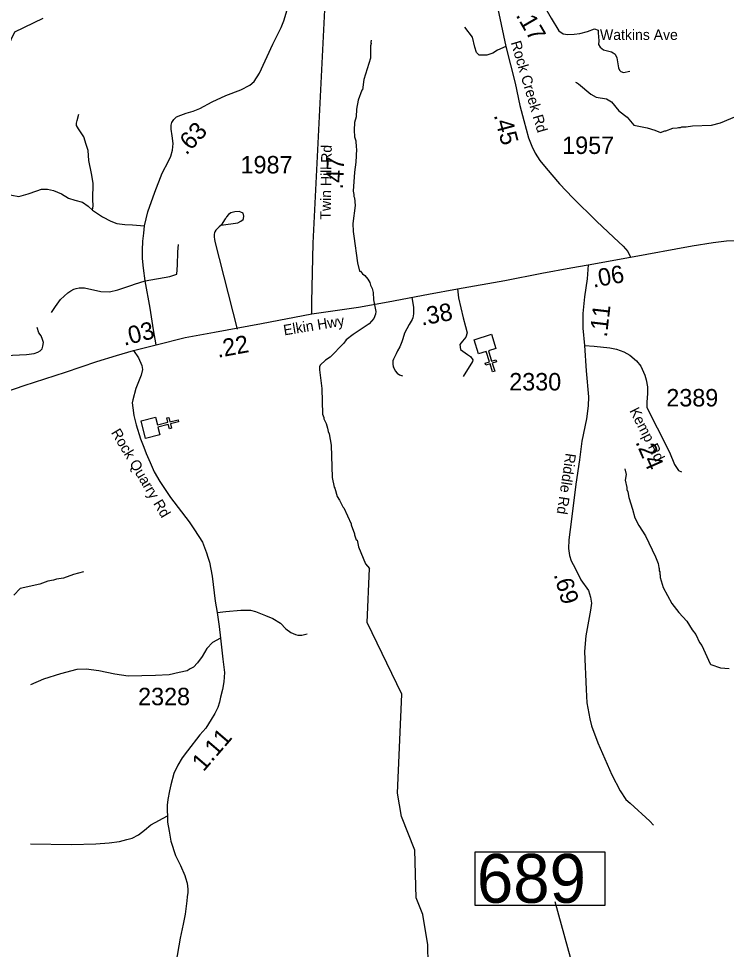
# Model space of a CAD drawing. Extents: x 1248224 to 1454986, y 825081 to 985870.
# Drawn here: x 1389045 to 1394113, y 897074 to 903739 of the extents above; entities that cross this region are included whole.
import ezdxf

# ---------------------------------------------------------------- set-up
doc = ezdxf.new("R2010")
doc.units = 0
for name, color, linetype in [('Exist Cultural Church CELL', 7, 'Continuous'), ('Exist Hydrographic Creek Single Shore', 7, 'Continuous'), ('Exist Hydrographic Misc Water Feature', 7, 'Continuous'), ('Exist Road Non-System Type 51', 7, 'Continuous'), ('Exist Road Primary NC Attributed', 7, 'Continuous'), ('Exist Road Primary NC Label', 7, 'Continuous'), ('Exist Road Primary NC Mileage Hundredths English Label', 7, 'Continuous'), ('Exist Road Secondary Mileage Hundredths English Label', 7, 'Continuous'), ('Exist Road Secondary Structure Standard Bridge Number Label', 7, 'Continuous'), ('Exist Road Secondary Type 51 Attributed', 7, 'Continuous'), ('Exist Road Secondary Type 51 Label', 7, 'Continuous'), ('Exist Road Secondary Type 51 Number Label', 7, 'Continuous')]:
    doc.layers.add(name, color=color, linetype=linetype)

msp = doc.modelspace()

# ---------------------------------------------------------------- linework, layer by layer
at = {"layer": 'Exist Cultural Church CELL'}
for points in [[(1392463.2, 901376.8), (1392408.8, 901359.9), (1392431.4, 901287.1), (1392461.9, 901296.6), (1392466.7, 901281.4), (1392436.1, 901271.9), (1392453.9, 901214.4), (1392438.6, 901209.7), (1392420.8, 901267.1), (1392390.2, 901257.6), (1392385.5, 901272.9), (1392416.1, 901282.4), (1392393.5, 901355.1), (1392338.4, 901338.1), (1392306.9, 901439.8), (1392431.6, 901478.5)], [(1390025.2, 900885.4), (1390039.1, 900830.2), (1390113, 900848.6), (1390105.3, 900879.7), (1390120.8, 900883.6), (1390128.5, 900852.5), (1390186.9, 900867.1), (1390190.7, 900851.5), (1390132.4, 900837), (1390140.1, 900805.9), (1390124.6, 900802), (1390116.9, 900833.1), (1390043, 900814.7), (1390056.9, 900758.7), (1389953.6, 900732.9), (1389922, 900859.6)]]:
    msp.add_lwpolyline(points, close=True, dxfattribs=at)
at = {"layer": 'Exist Hydrographic Creek Single Shore'}
msp.add_lwpolyline([(1387086.7, 902210.3), (1387336.7, 902172.5), (1387595.7, 902190.2), (1387788.7, 902278.2), (1388024.7, 902765.9), (1388228.6, 902962.1), (1388566.7, 903155.6), (1388834.7, 903265.1), (1389018.7, 903645.5), (1389220.7, 903743.2)], dxfattribs=at)
at = {"layer": 'Exist Hydrographic Misc Water Feature'}
for points in [[(1391568.3, 903584.8), (1391566, 903568.8), (1391569.8, 903560.8), (1391565.4, 903544.9), (1391563.5, 903456.9), (1391516.2, 903302.1), (1391506.6, 903230.3), (1391502.5, 903226.9), (1391475.9, 903154.7), (1391463.6, 903091.4), (1391462.3, 903035.4), (1391449.5, 902995.8), (1391448.3, 902939.8), (1391451.3, 902893.7), (1391458.7, 902863.6), (1391461.6, 902817.6), (1391465.3, 902803.5), (1391459.3, 902711.7), (1391449.7, 902640), (1391440.8, 902504.2), (1391446.3, 902480.2), (1391445.9, 902464.2), (1391449.7, 902456.1), (1391454.6, 902400), (1391437.7, 902272.4), (1391440.5, 902214.4), (1391446.5, 902180.5), (1391470.6, 901990.3), (1391486.3, 901931.5), (1391492.4, 901931.4), (1391507.9, 901911.1), (1391523.7, 901898.7), (1391545.1, 901874.3), (1391560.6, 901850), (1391564.2, 901829.9), (1391575.6, 901805.7), (1391583, 901777.5), (1391585.9, 901725.5), (1391602.1, 901641.2), (1391600.6, 901623.5), (1391588.5, 901590.8), (1391554.6, 901552.3), (1391440.5, 901476.8), (1391391.6, 901438), (1391373.2, 901414.4), (1391274.9, 901314.6), (1391242.4, 901293.3), (1391204.1, 901256.6), (1391199.5, 901246.4), (1391199, 901224.3), (1391216.1, 901090.1), (1391222, 900906.1), (1391231.6, 900881.9), (1391231.4, 900873.9), (1391246.6, 900839.5), (1391257.8, 900805.3), (1391261.3, 900781.3), (1391269, 900765.1), (1391283.2, 900684.8), (1391289.8, 900452.8), (1391304.8, 900384.5), (1391309.5, 900377.3), (1391327.2, 900316), (1391342.7, 900291.7), (1391365.7, 900243.2), (1391373.5, 900235.1), (1391427, 900122), (1391426.9, 900114.1), (1391449.4, 900049.6), (1391449.3, 900041.6), (1391462.6, 900007.3), (1391468.5, 900005.2), (1391479.1, 899957), (1391528.8, 899835.9), (1391557.9, 899800.9)], [(1393031.9, 903284.7), (1393039.9, 903282.5), (1393053.7, 903272.2), (1393142, 903198.2), (1393181.6, 903177.4), (1393253.4, 903163.8), (1393290.9, 903143), (1393343.5, 903077.9), (1393402.6, 903032.7), (1393449.3, 902975.7), (1393544.9, 902957.5), (1393600.5, 902940.3), (1393616.3, 902932), (1393624.3, 902931.8), (1393640.2, 902923.5), (1393672.4, 902934.8), (1393680.4, 902934.5), (1393728.8, 902953.5), (1393760.9, 902956.8), (1393769, 902960.6), (1393785, 902960.3), (1393793.1, 902964.1), (1393825.1, 902963.4), (1393869.3, 902970.3), (1394005.3, 902975.4), (1394071.7, 902992.2), (1394219.1, 903054.6)], [(1393385.7, 900514.5), (1393394.9, 900474.3), (1393388, 900434.6), (1393400.9, 900382.3), (1393400.5, 900366.3), (1393408.2, 900350.2), (1393415.4, 900310), (1393441.5, 900225.5), (1393456.2, 900165.2), (1393486.9, 900108.5), (1393533.4, 900035.6), (1393606.1, 899884.1), (1393625, 899837.6), (1393628.5, 899809.7), (1393632.3, 899801.6), (1393631.9, 899785.6), (1393635.8, 899777.5), (1393635.4, 899761.5), (1393639.3, 899753.4), (1393638.9, 899737.5), (1393661.3, 899665), (1393722.8, 899551.7), (1393771.4, 899486.7), (1393830.2, 899425.4), (1393866.8, 899362.6), (1393894.1, 899328.1), (1393920.8, 899271.5), (1393936.3, 899249.1), (1393997.5, 899117.9), (1394001.4, 899113.4), (1394071.8, 899090.8), (1394132.7, 899084.9)], [(1392465.3, 896106.3), (1392339.8, 896172.3), (1392128.8, 896426.1), (1392008.8, 896661.6), (1391978.8, 896829.6), (1391975.8, 897105.4), (1391938.9, 897322.9), (1391890.8, 897442), (1391881.9, 897783.6), (1391786.8, 898025.2), (1391756.8, 898193.2), (1391788.8, 898901.7), (1391540.7, 899415.5), (1391557.9, 899800.9)], [(1389509.3, 899776.5), (1389438.9, 899758.1), (1389366.3, 899731.7), (1389316.2, 899724.8), (1389294, 899717.3), (1389253.8, 899710.2), (1389197.3, 899689.5), (1389056.7, 899658.5), (1389011.7, 899611.6)]]:
    msp.add_lwpolyline(points, dxfattribs=at)
at = {"layer": 'Exist Road Non-System Type 51'}
for points in [[(1392533.4, 903539.1), (1392473.1, 903512.6), (1392439.9, 903491.2), (1392397.2, 903477), (1392383, 903477), (1392342.7, 903477), (1392323.7, 903496), (1392311.9, 903533.9), (1392295.3, 903605.1), (1392240.7, 903678.7)], [(1393195.6, 903637.5), (1393200.2, 903578.9), (1393197.8, 903552.8), (1393209.6, 903533.8), (1393233.4, 903514.8), (1393290.3, 903500.6), (1393302.1, 903493.4), (1393316.3, 903483.9), (1393328.2, 903457.8), (1393340.1, 903386.7), (1393347.2, 903370), (1393356.7, 903360.6), (1393375.6, 903353.4), (1393420.7, 903362.9)], [(1389573.5, 902367.9), (1389579.2, 902397.7), (1389577.3, 902444.2), (1389579.2, 902561.5), (1389567.7, 902630.4), (1389548.5, 902723.4), (1389543.7, 902795.1), (1389528.4, 902837.9), (1389511.1, 902891.9), (1389474.7, 902949.6), (1389459.3, 902973.8), (1389459.3, 902990.5), (1389465.1, 903009.2), (1389476.6, 903055.7)], [(1388946.2, 902485.2), (1389046, 902464.7), (1389113.1, 902483.3), (1389176.4, 902505.6), (1389209, 902516.8), (1389253.1, 902518.7), (1389295.3, 902509.4), (1389352.9, 902485.2), (1389402.8, 902453.5), (1389448.8, 902438.6), (1389502.5, 902423.7), (1389542.8, 902395.8), (1389573.5, 902367.9)], [(1389573.5, 902367.9), (1389646.4, 902319.5), (1389705.8, 902289.7), (1389748, 902273), (1389805.6, 902265.5), (1389861.2, 902261.8), (1389947.5, 902256.2)], [(1390495.4, 902260.1), (1390615.8, 902277.7), (1390636.1, 902289.3), (1390652.3, 902300.9), (1390656.5, 902308.9), (1390658.8, 902324.8), (1390653.2, 902344.9), (1390637.4, 902353.3), (1390623.4, 902357.5), (1390593.4, 902356.2), (1390565.2, 902348.7), (1390549, 902337), (1390534.6, 902319.3), (1390530.5, 902313.4), (1390524.3, 902305.5), (1390495.4, 902260.1)], [(1390495.4, 902260.1), (1390481.2, 902248.3), (1390477.1, 902244.4), (1390466.9, 902234.8), (1390456.7, 902225), (1390450.4, 902213.1), (1390448.3, 902205.2), (1390446.1, 902195.2), (1390445.7, 902175.2), (1390447.3, 902159.2), (1390450.8, 902143.1), (1390609.9, 901515.3)], [(1389952.3, 901860.7), (1390126.9, 901892.3), (1390178.7, 901909.1), (1390182.5, 901974.2), (1390184.4, 902069.1), (1390190.2, 902121.3)], [(1389279.6, 901634.9), (1389308.5, 901678.4), (1389345.5, 901727.7), (1389398.6, 901776.6), (1389418.8, 901790.2), (1389441.1, 901801.8), (1389457.2, 901807.5), (1389479.3, 901811), (1389499.3, 901810.6), (1389517.3, 901810.3), (1389633.9, 901786.2), (1389695.3, 901782.5), (1389754.8, 901797.4), (1389798.9, 901812.3), (1389856, 901830.8), (1389876.1, 901838.4), (1389952.3, 901860.7)], [(1392188.2, 901804.2), (1392195.3, 901740.1), (1392228.5, 901595.4), (1392245.1, 901533.7), (1392256.9, 901488.6), (1392247.4, 901457.7), (1392223.7, 901429.3), (1392204.8, 901405.5), (1392209.5, 901369.9), (1392259.3, 901334.3), (1392280.6, 901320.1), (1392297.2, 901296.4), (1392294.9, 901284.5), (1392228.5, 901175.4)], [(1391859.5, 901745.5), (1391872.1, 901671.2), (1391873.1, 901625.2), (1391868.6, 901597.2), (1391862.3, 901583.4), (1391841.6, 901547.8), (1391808.1, 901486.4), (1391795.3, 901446.6), (1391788.8, 901424.7), (1391774.1, 901389), (1391757.5, 901359.3), (1391749.1, 901337.5), (1391736.6, 901315.7), (1391728.3, 901299.9), (1391724.1, 901288), (1391723.7, 901268), (1391727.2, 901245.9), (1391731, 901237.8), (1391740.6, 901217.6), (1391756.3, 901199.3), (1391772.1, 901188.9), (1391793.7, 901180.5)], [(1388799.7, 901266.8), (1388845, 901294.3), (1388903.5, 901315.7), (1388951.5, 901326.9), (1389101.1, 901333.4), (1389155.8, 901341.8), (1389183.6, 901351.1), (1389198.9, 901361.3), (1389213.3, 901373.4), (1389219.1, 901393.9), (1389222.9, 901419), (1389217.2, 901441.4), (1389206.6, 901466.5), (1389189.4, 901488.8), (1389178.8, 901527)], [(1390466.4, 899485.5), (1390527.8, 899492.9), (1390637.1, 899502.2), (1390679.3, 899504.1), (1390706.2, 899504.1), (1390740.7, 899492.9), (1390813.6, 899465), (1390865.4, 899442.7), (1390921, 899409.1), (1390957.5, 899370.1), (1390993.9, 899344), (1391028.5, 899329.1), (1391043.8, 899323.5), (1391072.6, 899323.5), (1391111, 899332.8)], [(1390489.9, 899302.4), (1390432.9, 899272.3), (1390392.6, 899229.5), (1390360, 899171.8), (1390325.4, 899127.1), (1390296.7, 899095.5), (1390273.6, 899082.5), (1390252.5, 899069.4), (1390195, 899056.4), (1390124, 899039.7), (1390024.3, 899035.9), (1389828.6, 899030.3), (1389734.6, 899045.2), (1389619.5, 899067.6), (1389529.4, 899080.6), (1389462.2, 899078.7), (1389346.2, 899046.2), (1389223.4, 899008.9), (1389129.4, 898968)], [(1389130.6, 897829.6), (1389424.7, 897825.7), (1389596.9, 897830), (1389693.1, 897838.1), (1389767.3, 897846.4), (1389819.7, 897861.4), (1389857.9, 897870.6), (1389902.4, 897893.7), (1389947.1, 897926.9), (1389991.9, 897966), (1390111.3, 898031.4)]]:
    msp.add_lwpolyline(points, dxfattribs=at)
at = {"layer": 'Exist Road Primary NC Attributed'}
msp.add_line((1389867.9, 901361.8), (1390031, 901402.7), dxfattribs=at)
for points in [[(1393427.1, 902029.8), (1393868, 902113.2), (1394017.6, 902135.8), (1394113.2, 902148), (1394257.5, 902153.2), (1394396.6, 902151.5), (1394526.3, 902139.4), (1394602.8, 902129), (1394721.1, 902106.4), (1394828.9, 902078.5), (1394978.5, 902028), (1395103.8, 901990.3), (1395144.7, 901977.7), (1395334.3, 901915.1), (1395541.2, 901852.4), (1395602.6, 901838.8), (1395727.3, 901817.6), (1395876.8, 901800.2), (1395910, 901795.7), (1396035.1, 901795), (1396210.7, 901803.7), (1396348.9, 901819.5)], [(1393123.6, 901975.5), (1393427.1, 902029.8)], [(1391145.5, 901624.3), (1391478.3, 901672.3), (1391690.4, 901710.6), (1391979.1, 901766.3), (1392188.2, 901804.2), (1392526.9, 901863.7), (1392790.4, 901915.8), (1392999.1, 901954.1), (1393123.6, 901975.5)], [(1390031, 901402.7), (1390236.8, 901455.9), (1390447.2, 901493.6), (1390783.8, 901556.1), (1391145.5, 901624.3)], [(1387001.6, 900418.5), (1387180.8, 900475.6), (1387842, 900699.7), (1388137.6, 900799.7), (1388578.8, 900941.6), (1388889.5, 901044.4), (1389083.9, 901111.5), (1389381.7, 901206.8), (1389606.1, 901283.5), (1389746.4, 901327.1), (1389867.9, 901361.8)]]:
    msp.add_lwpolyline(points, dxfattribs=at)
at = {"layer": 'Exist Road Secondary Structure Standard Bridge Number Label'}
msp.add_line((1393326.3, 895798.8), (1392887.9, 897415.6), dxfattribs=at)
msp.add_lwpolyline([(1392313.8, 897772), (1393242.7, 897772), (1393242.7, 897387.9), (1392313.8, 897387.9)], close=True, dxfattribs=at)
at = {"layer": 'Exist Road Secondary Type 51 Attributed'}
for points in [[(1392681, 904140.1), (1392701.8, 904144.7), (1392727.9, 904139.5), (1392741.9, 904127.9), (1392750.6, 904068.7), (1392771.4, 903971.2), (1392780.1, 903896.4), (1392802.7, 903837.2), (1392858.4, 903741.5), (1392912.3, 903651), (1392943.6, 903630.1), (1392976.6, 903624.9), (1393021.8, 903626.6), (1393063.6, 903633.6), (1393119.2, 903647.5), (1393167.9, 903664.9), (1393195.6, 903656.6), (1393195.6, 903637.5)], [(1391145.5, 901624.3), (1391145.5, 901708), (1391153.2, 902130.6), (1391253.2, 904091.3)], [(1392418.4, 904087.9), (1392422.2, 904055.1), (1392444.8, 903935), (1392483.1, 903774.9), (1392533.4, 903539.1), (1392599.4, 903278), (1392634.1, 903117.1), (1392663.6, 903009.2), (1392696.7, 902885.6), (1392721, 902824.7), (1392743.6, 902776), (1392776.7, 902722), (1392821.9, 902668.1), (1392918.7, 902556), (1393014.4, 902456.8), (1393183, 902289.7), (1393306.5, 902171.4), (1393374.3, 902110.5), (1393407.4, 902070.4), (1393427.1, 902029.8)], [(1390031, 901402.7), (1390010.1, 901509.6), (1389986.9, 901665.2), (1389952.3, 901860.7), (1389938.9, 901951.9), (1389933.1, 902020.7), (1389931.2, 902080.3), (1389935.1, 902145.5), (1389942.7, 902203.2), (1389947.5, 902256.2), (1389970.6, 902356.7), (1390020.4, 902496.3), (1390072.2, 902632.2), (1390118.3, 902717.8), (1390135.5, 902755.1), (1390147, 902796), (1390152.8, 902844.4), (1390144.2, 902899.3), (1390138.4, 902947.7), (1390138.4, 902975.7), (1390142.2, 902996.1), (1390157.6, 903016.6), (1390174.8, 903035.2), (1390205.5, 903048.3), (1390245.8, 903063.1), (1390295.7, 903076.2), (1390341.7, 903094.8), (1390430, 903143.2), (1390530, 903188.1), (1390637.4, 903228.7), (1390701.2, 903262.1), (1390731.7, 903288.3), (1390770.9, 903349.2), (1390866.4, 903555.5), (1390923.9, 903676.5), (1390944.1, 903722.1), (1390967.1, 903802.1)], [(1393123.6, 901975.5), (1393116.8, 901874.7), (1393097.7, 901745.9), (1393083.8, 901627.6), (1393085.5, 901522.7), (1393097.7, 901397.9)], [(1393097.7, 901397.9), (1393109.5, 901215.9), (1393125.2, 901031.4), (1393123.5, 900965.3), (1393111.3, 900873), (1393078.2, 900712.9), (1393060.9, 900580.6), (1393034.8, 900404.3), (1393003.5, 900155.4), (1392984.4, 900007.5), (1392982.7, 899945.7), (1392989.7, 899893.5), (1393001.9, 899855.2), (1393029.7, 899804.7), (1393069.7, 899721.2), (1393125.3, 899644.6), (1393139.2, 899595.9), (1393146.2, 899552.4), (1393140.9, 899502.7), (1393106.2, 899320), (1393097.5, 899206.8), (1393107.9, 898936), (1393113.1, 898838.6), (1393135.7, 898724.2), (1393146.1, 898673.7), (1393191.3, 898553.6), (1393293.8, 898324.7), (1393351.2, 898209.9), (1393392.9, 898147.2), (1393424.2, 898121.1), (1393564.8, 897991.2), (1393589.8, 897963.9)], [(1393097.7, 901397.9), (1393166.7, 901393.7), (1393278, 901381.5), (1393326.7, 901372.8), (1393378.9, 901353.7), (1393422.3, 901329.3), (1393469.3, 901289.3), (1393500.6, 901249.3), (1393528.4, 901184.9), (1393538.8, 901151.8), (1393547.5, 901103.1), (1393547.5, 901054.3), (1393544.1, 900993.4), (1393544.1, 900953.4), (1393617.1, 900808.9), (1393705.7, 900635.5), (1393740.5, 900545), (1393770, 900503.7), (1393792.6, 900493.2)], [(1389867.9, 901361.8), (1389902.5, 901309.7), (1389927.4, 901255.7), (1389933.1, 901225.9), (1389921.6, 901185), (1389883.3, 901090), (1389863, 901010.4), (1389858.6, 900988.5), (1389861.9, 900952.4), (1389869.2, 900896.1), (1389885.9, 900829.7), (1389917.8, 900728.9), (1389940.8, 900669.3), (1389959.1, 900624.3), (1389986.9, 900561.4), (1390015.6, 900494.4), (1390055.9, 900425.5), (1390084.1, 900381.6), (1390132.7, 900310.4), (1390265.2, 900134.8), (1390305.3, 900079.3), (1390362, 899991), (1390390.5, 899914.4), (1390400.4, 899882.6), (1390411.3, 899847.6), (1390431.3, 899746.9), (1390451.4, 899567.3), (1390466.4, 899485.5), (1390481.8, 899386.6), (1390489.9, 899302.4), (1390506.9, 899151.9), (1390518.9, 899055.6), (1390514.1, 898988.8), (1390505.9, 898935.9), (1390491, 898879.1), (1390483.5, 898844.7), (1390471.2, 898806.3), (1390450.7, 898764), (1390423.5, 898719.1), (1390384.6, 898657.7), (1390343.1, 898609.3), (1390255.1, 898496.8), (1390215.3, 898445.3), (1390184.9, 898393), (1390157.3, 898333.5), (1390136, 898253.1), (1390125.1, 898209.2), (1390113.8, 898147.4), (1390108.8, 898105.5), (1390110, 898065.5), (1390111.3, 898031.4), (1390112.3, 897985.4), (1390123.1, 897921.1), (1390135.6, 897848.8), (1390169.4, 897746.1), (1390204.1, 897674.4), (1390235.3, 897604.1), (1390240.9, 897586), (1390251.8, 897548.8), (1390256.6, 897506.2), (1390257.9, 897482.1), (1390253, 897450.3), (1390250.5, 897422.4), (1390236.8, 897325.3), (1390223.2, 897255.2), (1390202, 897154.7), (1390172, 896974.9)]]:
    msp.add_lwpolyline(points, dxfattribs=at)

# ---------------------------------------------------------------- texts
at = {"layer": 'Exist Road Primary NC Label'}
msp.add_text('Elkin Hwy', height=75, rotation=9.37157, dxfattribs=at).set_placement((1390947.5, 901470.2))
at = {"layer": 'Exist Road Primary NC Mileage Hundredths English Label'}
for s, rotation, p in [('.06', 10.14997, (1393160, 901812.3)), ('.38', 10.47418, (1391931.9, 901540.5)), ('.03', 14.09862, (1389801.1, 901395.8)), ('.22', 10.50904, (1390472.5, 901309.7))]:
    msp.add_text(s, height=125, rotation=rotation, dxfattribs=at).set_placement(p)
at = {"layer": 'Exist Road Secondary Mileage Hundredths English Label'}
for s, rotation, p in [('.17', 300.17004, (1392601.8, 903763.7)), ('.45', 284.96914, (1392446.9, 903047.8)), ('.63', 47.15491, (1390246.1, 902756.6)), ('.47', 87.07809, (1391366.6, 902514.5)), ('.11', 83.2959, (1393256.5, 901453.8)), ('.24', 293.74949, (1393459.6, 900707.1)), ('.69', 285.93228, (1392875.6, 899758.2)), ('1.11', 49.35575, (1390368.9, 898341.6))]:
    msp.add_text(s, height=125, rotation=rotation, dxfattribs=at).set_placement(p)
at = {"layer": 'Exist Road Secondary Structure Standard Bridge Number Label'}
msp.add_text('689', height=350, dxfattribs=at).set_placement((1392326.3, 897407.7))
at = {"layer": 'Exist Road Secondary Type 51 Label'}
msp.add_text('Watkins Ave', height=75, dxfattribs=at).set_placement((1393207.9, 903586.3))
for s, rotation, p in [('Rock Creek Rd', 286.52119, (1392567.9, 903568.1)), ('Twin Hill Rd', 89.10407, (1391279.4, 902299.6)), ('Kemp Rd', 297.146, (1393416.5, 900931.6)), ('Rock Quarry Rd', 300.76751, (1389704.5, 900775.1)), ('Riddle Rd', 261.47976, (1392962.8, 900630.8))]:
    msp.add_text(s, height=75, rotation=rotation, dxfattribs=at).set_placement(p)
at = {"layer": 'Exist Road Secondary Type 51 Number Label'}
for s, p in [('1957', (1392937.2, 902769.9)), ('1987', (1390634.5, 902630.6)), ('2330', (1392558.1, 901076.4)), ('2389', (1393682.8, 900961.9)), ('2328', (1389900.7, 898822.2))]:
    msp.add_text(s, height=125, dxfattribs=at).set_placement(p)

doc.saveas('drawing.dxf')
